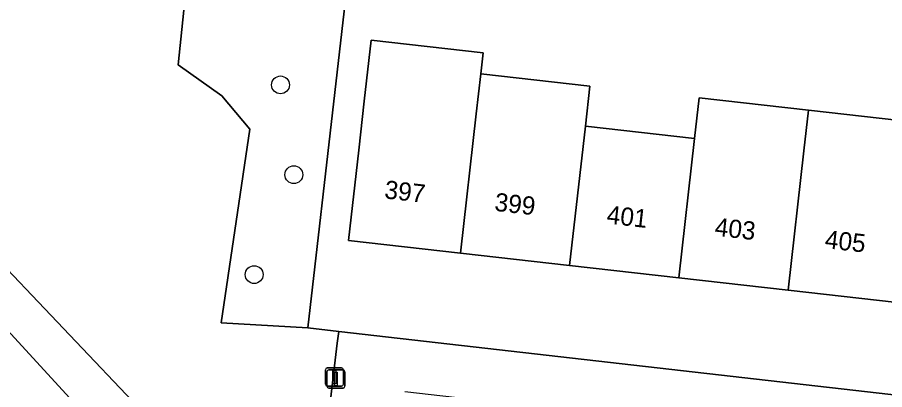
# Model space of a CAD drawing. Extents: x 161928 to 163071, y 386474 to 387428.
# Drawn here: x 162013.21 to 162060.84, y 386840.15 to 386860.59 of the extents above; entities that cross this region are included whole.
import ezdxf

# ---------------------------------------------------------------- set-up
doc = ezdxf.new("R2010")
doc.units = 0
for name, color, linetype in [('IMGEO_Berm_groen', 7, 'Continuous'), ('IMGEO_Boom', 7, 'Continuous'), ('IMGEO_Erf', 7, 'Continuous'), ('IMGEO_Groenvoorziening', 7, 'Continuous'), ('IMGEO_Lichtmast', 7, 'Continuous'), ('IMGEO_Pand', 7, 'Continuous'), ('IMGEO_Pand_nummerreeks', 7, 'Continuous'), ('IMGEO_Voetpad_halfverhard', 7, 'Continuous'), ('IMGEO_Voetpad_open', 7, 'Continuous')]:
    doc.layers.add(name, color=color, linetype=linetype)

msp = doc.modelspace()

# ---------------------------------------------------------------- linework, layer by layer
at = {"layer": 'IMGEO_Berm_groen'}
msp.add_lwpolyline([(162007.001, 386808.617), (162009.798, 386829.325), (162011.288, 386829.156), (162025.147, 386827.584), (162027.41, 386827.342), (162027.164, 386827.616), (162006.585, 386850.029), (162002.297, 386812.306), (162002.098, 386811.715), (162001.675, 386811.257), (162001.103, 386811.01), (162000.556, 386811.002), (162000, 386811.097), (161997.805, 386811.468), (161997.351, 386811.633), (161996.935, 386812.01), (161996.708, 386812.525), (161996.688, 386812.947), (162000, 386843.129), (162001.037, 386852.578), (162009.993, 386934.207), (162013.802, 386935.451), (162016.4, 386959.004)], dxfattribs=at)
at = {"layer": 'IMGEO_Boom'}
for centre in [(162027.659, 386856.882), (162028.393, 386851.952), (162026.214, 386846.468)]:
    msp.add_circle(centre, 0.489, dxfattribs=at)
at = {"layer": 'IMGEO_Erf'}
for points in [[(162074.116, 386863.024), (162072.637, 386863.4), (162068.418, 386863.866), (162068.094, 386861.02), (162063.113, 386861.587), (162058.73, 386862.086), (162059.054, 386864.932), (162056.402, 386865.226), (162056.092, 386862.406), (162051.096, 386862.955), (162046.702, 386863.437), (162047.012, 386866.257), (162044.442, 386866.531), (162044.134, 386863.731), (162039.159, 386864.277), (162034.781, 386864.758), (162035.089, 386867.558), (162033.572, 386867.709), (162033.74, 386869.218), (162032.12, 386869.403), (162029.159, 386843.54), (162030.856, 386843.347), (162071.281, 386838.739)], [(162061.528, 386844.937), (162055.532, 386845.614), (162049.536, 386846.291), (162043.54, 386846.968), (162037.544, 386847.644), (162031.399, 386848.338), (162031.96, 386853.307), (162032.262, 386855.979), (162032.642, 386859.344), (162038.786, 386858.65), (162038.654, 386857.482), (162044.65, 386856.806), (162044.402, 386854.609), (162050.398, 386853.932), (162050.648, 386856.18), (162056.654, 386855.501), (162062.645, 386854.825)]]:
    msp.add_lwpolyline(points, dxfattribs=at)
at = {"layer": 'IMGEO_Groenvoorziening'}
msp.add_lwpolyline([(162029.099, 386926.127), (162033.315, 386926.597), (162033.962, 386927.041), (162034.191, 386927.676), (162035.618, 386936.278), (162020.125, 386938.156), (162016.088, 386937.775), (162006.75, 386852.96), (162029.204, 386829.355), (162030.781, 386842.708), (162030.856, 386843.347), (162029.159, 386843.54), (162024.396, 386843.826), (162025.973, 386854.444), (162024.437, 386856.286), (162022.038, 386857.975)], close=True, dxfattribs=at)
msp.add_lwpolyline([(162029.099, 386926.127), (162022.038, 386857.975), (162024.437, 386856.286), (162025.973, 386854.444), (162024.396, 386843.826), (162029.159, 386843.54), (162032.12, 386869.403)], dxfattribs=at)
at = {"layer": 'IMGEO_Lichtmast'}
for p, q in [((162030.123, 386840.449), (162030.123, 386841.249)), ((162030.123, 386841.249), (162030.123, 386840.449)), ((162030.209, 386840.338), (162030.209, 386841.138)), ((162030.209, 386841.138), (162030.209, 386840.338)), ((162030.223, 386841.349), (162031.013, 386841.349)), ((162031.013, 386841.349), (162030.223, 386841.349)), ((162030.309, 386841.238), (162031.099, 386841.238)), ((162031.099, 386841.238), (162030.309, 386841.238)), ((162031.113, 386841.249), (162031.113, 386840.449)), ((162031.113, 386840.449), (162031.113, 386841.249)), ((162031.199, 386841.138), (162031.199, 386840.338)), ((162031.199, 386840.338), (162031.199, 386841.138)), ((162031.013, 386840.349), (162030.223, 386840.349)), ((162030.223, 386840.349), (162031.013, 386840.349)), ((162031.099, 386840.238), (162030.309, 386840.238)), ((162030.309, 386840.238), (162031.099, 386840.238))]:
    msp.add_line(p, q, dxfattribs=at)
for points in [[(162030.543, 386841.224), (162030.693, 386841.224), (162030.693, 386840.474), (162030.543, 386840.474), (162030.543, 386841.224)], [(162030.629, 386841.113), (162030.779, 386841.113), (162030.779, 386840.363), (162030.629, 386840.363), (162030.629, 386841.113)]]:
    msp.add_lwpolyline(points, dxfattribs=at)
for centre, start, end in [((162030.223, 386841.249), 90, 180), ((162030.223, 386841.249), 90, 180), ((162030.309, 386841.138), 90, 180), ((162030.309, 386841.138), 90, 180), ((162031.013, 386841.249), 0, 90), ((162031.013, 386841.249), 360, 90), ((162031.099, 386841.138), 0, 90), ((162031.099, 386841.138), 360, 90), ((162030.223, 386840.449), 180, 270), ((162030.223, 386840.449), 180, 270), ((162031.013, 386840.449), 270, 0), ((162031.013, 386840.449), 270, 0), ((162030.309, 386840.338), 180, 270), ((162030.309, 386840.338), 180, 270), ((162031.099, 386840.338), 270, 0), ((162031.099, 386840.338), 270, 0)]:
    msp.add_arc(centre, 0.1, start, end, dxfattribs=at)
at = {"layer": 'IMGEO_Pand'}
for points in [[(162038.406, 386855.285), (162038.654, 386857.482), (162038.786, 386858.65), (162032.642, 386859.344), (162032.262, 386855.979), (162031.96, 386853.307), (162031.399, 386848.338), (162037.544, 386847.644)], [(162044.402, 386854.609), (162044.65, 386856.806), (162038.654, 386857.482), (162038.406, 386855.285), (162037.544, 386847.644), (162043.54, 386846.968)], [(162056.654, 386855.501), (162050.648, 386856.18), (162050.398, 386853.932), (162049.536, 386846.291), (162055.532, 386845.614), (162056.394, 386853.255)], [(162056.394, 386853.255), (162055.532, 386845.614), (162061.528, 386844.937), (162062.391, 386852.578), (162062.645, 386854.825), (162056.654, 386855.501)], [(162050.398, 386853.932), (162044.402, 386854.609), (162043.54, 386846.968), (162049.536, 386846.291)]]:
    msp.add_lwpolyline(points, close=True, dxfattribs=at)
at = {"layer": 'IMGEO_Voetpad_halfverhard'}
for points in [[(162044.069, 387170.473), (162047.073, 387170.133), (162047.318, 387172.22), (162042.319, 387172.747), (162030.057, 387064.33), (162028.163, 387047.587), (162025.849, 387045.062), (162025.792, 387044.539), (162020.901, 387000), (162016.4, 386959.004), (162013.802, 386935.451), (162004.617, 386852.173), (162006.585, 386850.029), (162027.164, 386827.616), (162027.41, 386827.342), (162027.927, 386827.286)], [(162029.06, 386828.137), (162029.204, 386829.355), (162006.75, 386852.96), (162016.088, 386937.775), (162016.546, 386941.814), (162022.876, 387000), (162027.624, 387041.734), (162029.975, 387044.666), (162030.117, 387046.418), (162030.578, 387050.379), (162044.069, 387170.473)]]:
    msp.add_lwpolyline(points, dxfattribs=at)
at = {"layer": 'IMGEO_Voetpad_open'}
for points in [[(162030.856, 386843.347), (162030.781, 386842.708), (162029.204, 386829.355), (162029.06, 386828.137)], [(162034.487, 386840.058), (162070.939, 386835.89), (162071.281, 386838.739), (162030.856, 386843.347)]]:
    msp.add_lwpolyline(points, dxfattribs=at)

# ---------------------------------------------------------------- texts
at = {"layer": 'IMGEO_Pand_nummerreeks'}
for s, rotation, p in [('397', 353.56, (162033.334, 386850.655)), ('399', 353.56, (162039.38, 386849.973)), ('401', 353.5595, (162045.539, 386849.277)), ('403', 353.5595, (162051.472, 386848.608)), ('405', 353.5595, (162057.518, 386847.925))]:
    msp.add_text(s, height=1, rotation=rotation, dxfattribs=at).set_placement(p)

doc.saveas('drawing.dxf')
